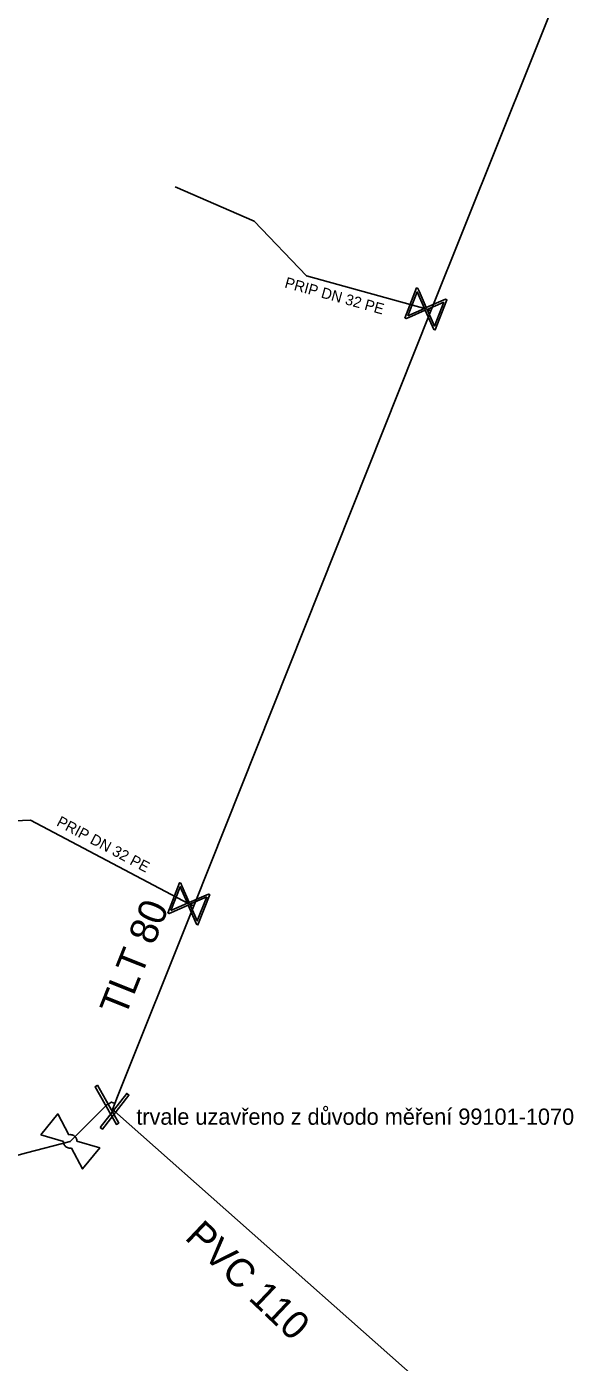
# Model space of a CAD drawing. Extents: x -643842 to -636370, y -1119190 to -1110210.
# Drawn here: x -642458.6 to -642433.3, y -1113880.7 to -1113819 of the extents above; entities that cross this region are included whole.
import ezdxf

# ---------------------------------------------------------------- set-up
doc = ezdxf.new("R2010")
doc.units = 0
for name, color, linetype in [('22', 7, 'Continuous'), ('7', 7, 'Continuous'), ('Default', 7, 'Continuous'), ('Level 16', 7, 'Continuous'), ('Level 20', 7, 'Continuous'), ('Level 21', 7, 'Continuous'), ('Level 23', 7, 'Continuous'), ('Level 28', 7, 'Continuous')]:
    doc.layers.add(name, color=color, linetype=linetype)

msp = doc.modelspace()

# ---------------------------------------------------------------- linework, layer by layer
at = {"layer": 'Default'}
for points in [[(-642456.525, -1113870.798), (-642456.577, -1113870.807), (-642456.63, -1113870.798), (-642456.713, -1113870.784), (-642456.777, -1113870.733), (-642456.84, -1113870.681), (-642456.872, -1113870.6), (-642456.892, -1113870.551), (-642456.893, -1113870.498)], [(-642456.636, -1113870.181), (-642456.584, -1113870.172), (-642456.531, -1113870.18), (-642456.447, -1113870.196), (-642456.383, -1113870.247), (-642456.32, -1113870.299), (-642456.289, -1113870.377), (-642456.269, -1113870.428), (-642456.268, -1113870.481)]]:
    msp.add_open_spline(points, degree=3, dxfattribs=at)
at = {"layer": 'Level 16'}
for points in [[(-642441.112, -1113832.445), (-642440.565, -1113831.048), (-642440.504, -1113831.072), (-642440.456, -1113831.192), (-642440.118, -1113831.961), (-642439.23, -1113831.571), (-642439.168, -1113831.595), (-642439.715, -1113832.992), (-642439.776, -1113832.968), (-642440.164, -1113832.077), (-642440.933, -1113832.414), (-642441.05, -1113832.469), (-642441.112, -1113832.445)], [(-642440.967, -1113832.333), (-642440.199, -1113831.996), (-642440.535, -1113831.23), (-642440.967, -1113832.333)], [(-642439.311, -1113831.703), (-642440.083, -1113832.041), (-642439.745, -1113832.812), (-642439.311, -1113831.703)], [(-642452.072, -1113859.935), (-642451.525, -1113858.538), (-642451.464, -1113858.562), (-642451.416, -1113858.682), (-642451.078, -1113859.451), (-642450.19, -1113859.061), (-642450.128, -1113859.085), (-642450.675, -1113860.482), (-642450.736, -1113860.458), (-642451.124, -1113859.567), (-642451.893, -1113859.904), (-642452.01, -1113859.959), (-642452.072, -1113859.935)], [(-642451.927, -1113859.823), (-642451.159, -1113859.486), (-642451.495, -1113858.72), (-642451.927, -1113859.823)], [(-642450.271, -1113859.193), (-642451.043, -1113859.531), (-642450.705, -1113860.302), (-642450.271, -1113859.193)], [(-642455.317, -1113867.898), (-642454.334, -1113869.64), (-642454.443, -1113869.702), (-642455.426, -1113867.96), (-642455.317, -1113867.898)], [(-642455.192, -1113869.85), (-642453.965, -1113868.271), (-642453.867, -1113868.348), (-642455.094, -1113869.927), (-642455.192, -1113869.85)]]:
    msp.add_lwpolyline(points, dxfattribs=at)
at = {"layer": 'Level 21'}
for points in [[(-642454.52, -1113868.74), (-642454.39, -1113868.415), (-642450.87, -1113859.6), (-642439.91, -1113832.11), (-642433.68, -1113816.56)], [(-642454.52, -1113868.74), (-642454.67, -1113868.67), (-642454.88, -1113868.8), (-642456.58, -1113870.49), (-642458.607, -1113871.01), (-642460.6, -1113871.56), (-642461.42, -1113872.57), (-642464.25, -1113876.73)], [(-642454.52, -1113868.74), (-642454.63, -1113869.01), (-642454.529, -1113869.099), (-642435.44, -1113886), (-642435.209, -1113885.738), (-642434.97, -1113885.96)]]:
    msp.add_lwpolyline(points, dxfattribs=at)
at = {"layer": 'Level 23'}
for points in [[(-642439.91, -1113832.11), (-642440.14, -1113832.02), (-642445.66, -1113830.49), (-642448.07, -1113827.97), (-642451.72, -1113826.37)], [(-642450.87, -1113859.6), (-642451.1, -1113859.51), (-642458.41, -1113855.64), (-642463.23, -1113855.84), (-642463.41, -1113855.75)]]:
    msp.add_lwpolyline(points, dxfattribs=at)
at = {"layer": 'Level 28'}
for points in [[(-642457.944, -1113870.187), (-642457.156, -1113869.217), (-642456.636, -1113870.181)], [(-642456.893, -1113870.498), (-642457.944, -1113870.187)], [(-642456.268, -1113870.481), (-642455.216, -1113870.793), (-642456.004, -1113871.763), (-642456.525, -1113870.798)]]:
    msp.add_lwpolyline(points, dxfattribs=at)

# ---------------------------------------------------------------- texts
at = {"layer": '22'}
for rotation, p in [(344.50801, (-642446.7, -1113831.021)), (332.10273, (-642457.248, -1113855.873))]:
    msp.add_text('PRIP DN 32 PE', height=0.5, rotation=rotation, dxfattribs=at).set_placement(p)
at = {"layer": '7'}
msp.add_text('trvale uzavřeno z důvodo měření 99101-1070', height=0.75, dxfattribs=at).set_placement((-642453.524, -1113869.72))
at = {"layer": 'Level 20'}
for s, rotation, p in [('TLT 80', 68.23635, (-642454.044, -1113864.781)), ('PVC 110', 316.52423, (-642451.331, -1113874.978))]:
    msp.add_text(s, height=1.3, rotation=rotation, dxfattribs=at).set_placement(p)

doc.saveas('drawing.dxf')
